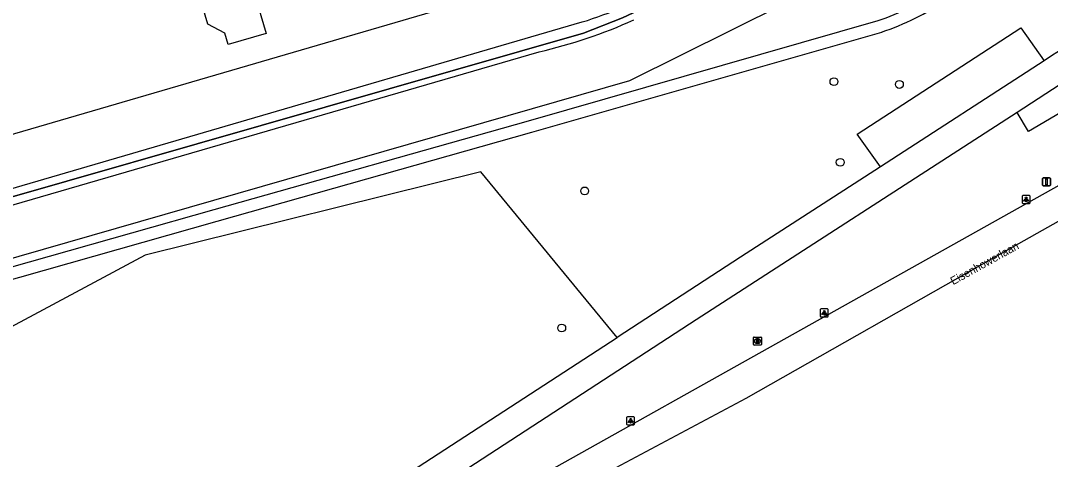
# Model space of a CAD drawing. Extents: x 162417 to 163721, y 384268 to 385416.
# Drawn here: x 163527.9 to 163656.6, y 384656 to 384710.8 of the extents above; entities that cross this region are included whole.
import ezdxf

# ---------------------------------------------------------------- set-up
doc = ezdxf.new("R2010")
doc.units = 0
for name, color, linetype in [('IMGEO_Berm_groen', 7, 'Continuous'), ('IMGEO_Boom', 7, 'Continuous'), ('IMGEO_Fietspad_gesloten', 7, 'Continuous'), ('IMGEO_Groenvoorziening', 7, 'Continuous'), ('IMGEO_Hek', 7, 'Continuous'), ('IMGEO_Lichtpunt', 7, 'Continuous'), ('IMGEO_Openbare_ruimte_label', 7, 'Continuous'), ('IMGEO_Pand', 7, 'Continuous'), ('IMGEO_Rijbaan_regionaal_gesloten', 7, 'Continuous'), ('IMGEO_Rioolput', 7, 'Continuous'), ('IMGEO_Verkeersbordpaal', 7, 'Continuous'), ('IMGEO_Voetpad_halfverhard', 7, 'Continuous')]:
    doc.layers.add(name, color=color, linetype=linetype)

msp = doc.modelspace()

# ---------------------------------------------------------------- linework, layer by layer
at = {"layer": 'IMGEO_Berm_groen'}
for points in [[(163636.08, 384719.27), (163604, 384703.28), (163500, 384673.38), (163486.57, 384669.52)], [(163635.32, 384692.54), (163632.43, 384696.61), (163652.86, 384709.89), (163655.79, 384705.79)], [(163664.22, 384696.03), (163661.73, 384697.06), (163660.42, 384699.09), (163658.56, 384699.74), (163653.81, 384696.96), (163652.42, 384699.34)], [(163602.43, 384671.19), (163585.43, 384691.92), (163543.48, 384681.47), (163520.83, 384669.35), (163503.83, 384668.37), (163474.17, 384657.02)]]:
    msp.add_lwpolyline(points, dxfattribs=at)
at = {"layer": 'IMGEO_Boom'}
for centre in [(163629.52, 384703.18), (163637.7, 384702.83), (163630.31, 384693.1), (163598.39, 384689.52), (163595.52, 384672.38)]:
    msp.add_circle(centre, 0.489, dxfattribs=at)
at = {"layer": 'IMGEO_Fietspad_gesloten'}
for points in [[(163655.79, 384705.79), (163635.32, 384692.54)], [(163658.62, 384703.35), (163652.42, 384699.34)], [(163652.42, 384699.34), (163612.31, 384673.4), (163573.18, 384647.9)], [(163635.32, 384692.54), (163617.87, 384681.24), (163602.43, 384671.19)], [(163569.27, 384649.61), (163602.43, 384671.19)]]:
    msp.add_lwpolyline(points, dxfattribs=at)
msp.add_arc((163902.99, 384327.73), 451.7, 120.644, 123.1782, dxfattribs=at)
at = {"layer": 'IMGEO_Groenvoorziening'}
for points in [[(163479.99, 384678.63), (163482.27, 384677.58), (163485.38, 384676.9), (163598.25, 384709.25), (163603.1, 384711.17), (163606.41, 384712.68), (163633.3, 384725.96), (163635.85, 384727.39), (163637.93, 384729.67), (163639.51, 384732.28), (163640.7, 384734.99), (163641.37, 384737.7), (163641.59, 384740.63), (163640.91, 384743.64), (163639.92, 384746.47), (163638.65, 384749.12), (163632.71, 384760.4)], [(163580.36, 384712.21), (163500, 384688.72), (163484.24, 384684.11), (163467.14, 384691.23)], [(163479.99, 384678.63), (163480.35, 384679.4), (163485.5, 384677.78), (163500, 384682.01), (163598.07, 384710.64)], [(163479.99, 384678.63), (163479.72, 384678.02), (163486.22, 384675.93), (163500, 384679.94), (163592.68, 384706.91)]]:
    msp.add_lwpolyline(points, dxfattribs=at)
for centre, radius, start, end in [((163583.73, 384757.52), 49.03, 287.0058, 299.8324), ((163578.56, 384768.31), 63.01, 282.9534, 294.3172)]:
    msp.add_arc(centre, radius, start, end, dxfattribs=at)
at = {"layer": 'IMGEO_Hek'}
msp.add_lwpolyline([(163632.71, 384760.4), (163638.65, 384749.12), (163639.92, 384746.47), (163640.91, 384743.64), (163641.59, 384740.63), (163641.37, 384737.7), (163640.7, 384734.99), (163639.51, 384732.28), (163637.93, 384729.67), (163635.85, 384727.39), (163633.3, 384725.96), (163606.41, 384712.68), (163603.1, 384711.17), (163598.25, 384709.25), (163485.38, 384676.9), (163482.27, 384677.58), (163479.99, 384678.63)], dxfattribs=at)
at = {"layer": 'IMGEO_Lichtpunt'}
for p, q in [((163653.03, 384688.85), (163653.03, 384688.04)), ((163653.03, 384688.85), (163653.03, 384688.04)), ((163653.94, 384688.95), (163653.13, 384688.95)), ((163653.94, 384688.95), (163653.13, 384688.95)), ((163653.13, 384687.95), (163653.94, 384687.95)), ((163653.13, 384687.95), (163653.94, 384687.95)), ((163654.03, 384688.04), (163654.03, 384688.85)), ((163654.03, 384688.04), (163654.03, 384688.85)), ((163627.81, 384674.68), (163627.81, 384673.87)), ((163627.81, 384674.68), (163627.81, 384673.87)), ((163628.71, 384674.78), (163627.91, 384674.78)), ((163628.71, 384674.78), (163627.91, 384674.78)), ((163627.91, 384673.78), (163628.71, 384673.78)), ((163627.91, 384673.78), (163628.71, 384673.78)), ((163628.81, 384673.87), (163628.81, 384674.68)), ((163628.81, 384673.87), (163628.81, 384674.68)), ((163603.62, 384661.19), (163603.62, 384660.38)), ((163603.62, 384661.19), (163603.62, 384660.38)), ((163604.52, 384661.28), (163603.72, 384661.28)), ((163604.52, 384661.28), (163603.72, 384661.28)), ((163604.62, 384660.38), (163604.62, 384661.19)), ((163604.62, 384660.38), (163604.62, 384661.19)), ((163603.72, 384660.29), (163604.52, 384660.29)), ((163603.72, 384660.29), (163604.52, 384660.29))]:
    msp.add_line(p, q, dxfattribs=at)
for points in [[(163653.41, 384688.51), (163653.45, 384688.49), (163653.26, 384688.22), (163653.22, 384688.25), (163653.41, 384688.51)], [(163653.51, 384688.47), (163653.56, 384688.47), (163653.56, 384688.14), (163653.51, 384688.14), (163653.51, 384688.47)], [(163653.62, 384688.49), (163653.66, 384688.51), (163653.84, 384688.25), (163653.81, 384688.22), (163653.62, 384688.49)], [(163628.19, 384674.34), (163628.22, 384674.32), (163628.04, 384674.05), (163628, 384674.08), (163628.19, 384674.34)], [(163628.29, 384674.3), (163628.34, 384674.3), (163628.34, 384673.97), (163628.29, 384673.97), (163628.29, 384674.3)], [(163628.4, 384674.32), (163628.44, 384674.34), (163628.62, 384674.08), (163628.58, 384674.05), (163628.4, 384674.32)], [(163604, 384660.85), (163604.03, 384660.82), (163603.85, 384660.56), (163603.81, 384660.59), (163604, 384660.85)], [(163604.1, 384660.8), (163604.14, 384660.8), (163604.14, 384660.48), (163604.1, 384660.48), (163604.1, 384660.8)], [(163604.21, 384660.82), (163604.25, 384660.85), (163604.43, 384660.59), (163604.39, 384660.56), (163604.21, 384660.82)]]:
    msp.add_lwpolyline(points, dxfattribs=at)
for centre in [(163653.53, 384688.65), (163628.31, 384674.48), (163604.12, 384660.99)]:
    msp.add_circle(centre, 0.0994, dxfattribs=at)
for centre, start, end in [((163653.13, 384688.85), 90, 180), ((163653.13, 384688.85), 90, 180), ((163653.13, 384688.04), 180, 270), ((163653.13, 384688.04), 180, 270), ((163653.94, 384688.85), 0, 90), ((163653.94, 384688.85), 0, 90), ((163653.94, 384688.04), 270, 0), ((163653.94, 384688.04), 270, 360), ((163627.91, 384674.68), 90, 180), ((163627.91, 384674.68), 90, 180), ((163627.91, 384673.87), 180, 270), ((163627.91, 384673.87), 180, 270), ((163628.71, 384674.68), 0, 90), ((163628.71, 384674.68), 0, 90), ((163628.71, 384673.87), 270, 0), ((163628.71, 384673.87), 270, 360), ((163603.72, 384661.19), 90, 180), ((163603.72, 384661.19), 90, 180), ((163604.52, 384661.19), 0, 90), ((163604.52, 384661.19), 0, 90), ((163603.72, 384660.38), 180, 270), ((163603.72, 384660.38), 180, 270), ((163604.52, 384660.38), 270, 0), ((163604.52, 384660.38), 270, 360)]:
    msp.add_arc(centre, 0.0946, start, end, dxfattribs=at)
at = {"layer": 'IMGEO_Pand'}
msp.add_lwpolyline([(163558.58, 384709.21), (163553.85, 384707.81), (163553.43, 384709.23), (163551.32, 384710.37), (163549.23, 384717.44), (163550.38, 384719.54), (163549.6, 384722.2), (163545.76, 384721.06), (163544.39, 384721.8), (163541.55, 384731.41), (163537.9, 384730.34), (163537.06, 384730.79), (163536.81, 384731.65), (163530.59, 384729.81), (163527.75, 384739.41), (163536.38, 384741.97), (163536.69, 384740.92), (163539.51, 384741.75), (163539.25, 384742.81), (163547.89, 384745.38), (163558.58, 384709.21)], dxfattribs=at)
at = {"layer": 'IMGEO_Rijbaan_regionaal_gesloten'}
for points in [[(163698.75, 384708.85), (163688.73, 384703.3), (163649.64, 384681.23), (163618.53, 384663.57), (163596.05, 384651.58), (163528.5, 384613.59), (163468.25, 384579.24), (163409.89, 384545.98), (163340.63, 384506.16), (163340.62, 384506.15), (163245.34, 384450.73), (163192.96, 384420.03), (163150.61, 384395.07), (163132.36, 384384.34), (163123.09, 384378.89)], [(163557.44, 384634.06), (163659.74, 384691.41)]]:
    msp.add_lwpolyline(points, dxfattribs=at)
at = {"layer": 'IMGEO_Rioolput'}
for p, q in [((163619.47, 384670.33), (163619.47, 384671.18)), ((163619.54, 384671.25), (163620.39, 384671.25)), ((163620.47, 384671.18), (163620.47, 384670.33)), ((163620.39, 384670.25), (163619.54, 384670.25)), ((163619.98, 384670.47), (163619.95, 384670.47)), ((163619.96, 384671.03), (163619.98, 384671.03))]:
    msp.add_line(p, q, dxfattribs=at)
for points in [[(163619.47, 384670.33), (163619.47, 384671.18)], [(163619.54, 384671.25), (163620.39, 384671.25)], [(163620.47, 384671.18), (163620.47, 384670.33)], [(163620.39, 384670.25), (163619.54, 384670.25)], [(163620.06, 384670.95), (163619.8, 384670.95), (163619.8, 384670.55)], [(163619.8, 384670.55), (163619.93, 384670.55), (163619.93, 384670.72), (163619.94, 384670.72)], [(163619.98, 384670.87), (163619.93, 384670.87), (163619.93, 384670.79)], [(163619.93, 384670.79), (163619.98, 384670.79)], [(163619.99, 384670.69), (163620.06, 384670.55), (163620.2, 384670.55), (163620.13, 384670.68)]]:
    msp.add_lwpolyline(points, dxfattribs=at)
for centre, radius, start, end in [((163619.54, 384671.18), 0.0765, 91.552, 178.448), ((163619.54, 384671.18), 0.0765, 91.552, 178.448), ((163620.39, 384671.18), 0.0765, 1.552, 88.448), ((163620.39, 384671.18), 0.0765, 1.552, 88.448), ((163619.54, 384670.33), 0.0765, 181.552, 268.448), ((163619.54, 384670.33), 0.0765, 181.552, 268.448), ((163619.94, 384670.66), 0.0533, 26.0293, 88.6989), ((163619.99, 384670.78), 0.0964, 77.0061, 93.1865), ((163619.96, 384670.98), 0.19, 274.7715, 282.9687), ((163620, 384670.83), 0.0378, 276.6634, 79.6772), ((163620.06, 384670.84), 0.109, 350.3612, 89.416), ((163620.05, 384670.84), 0.112, 277.5842, 350.9817), ((163620.04, 384670.63), 0.108, 29.5134, 73.7905), ((163620.39, 384670.33), 0.0765, 271.552, 358.448), ((163620.39, 384670.33), 0.0765, 271.552, 358.448)]:
    msp.add_arc(centre, radius, start, end, dxfattribs=at)
for centre, major_axis, ratio, start_param, end_param in [((163619.95, 384670.75), (-0.387, 0.002), 0.722429, 4.712389, 7.853982), ((163619.98, 384670.75), (-0.39, 0.002), 0.717154, 1.570796, 4.712389)]:
    msp.add_ellipse(centre, major_axis=major_axis, ratio=ratio, start_param=start_param, end_param=end_param, dxfattribs=at)
at = {"layer": 'IMGEO_Verkeersbordpaal'}
for p, q in [((163655.57, 384690.26), (163655.57, 384691.06)), ((163655.57, 384691.06), (163655.57, 384690.26)), ((163655.67, 384691.16), (163656.46, 384691.16)), ((163656.46, 384691.16), (163655.67, 384691.16)), ((163656.56, 384691.06), (163656.56, 384690.26)), ((163656.56, 384690.26), (163656.56, 384691.06)), ((163656.46, 384690.16), (163655.67, 384690.16)), ((163655.67, 384690.16), (163656.46, 384690.16))]:
    msp.add_line(p, q, dxfattribs=at)
msp.add_lwpolyline([(163655.99, 384691.04), (163656.14, 384691.04), (163656.14, 384690.29), (163655.99, 384690.29), (163655.99, 384691.04)], dxfattribs=at)
for centre, start, end in [((163655.67, 384691.06), 90, 180), ((163655.67, 384691.06), 90, 180), ((163656.46, 384691.06), 0, 90), ((163656.46, 384691.06), 360, 90), ((163655.67, 384690.26), 180, 270), ((163655.67, 384690.26), 180, 270), ((163656.46, 384690.26), 270, 0), ((163656.46, 384690.26), 270, 0)]:
    msp.add_arc(centre, 0.1, start, end, dxfattribs=at)
at = {"layer": 'IMGEO_Voetpad_halfverhard'}
for points in [[(163487.79, 384668.92), (163500, 384672.41), (163521.19, 384678.45), (163552.08, 384687.19), (163591.37, 384698.3), (163635.05, 384710.81)], [(163488.15, 384667.47), (163500, 384670.85), (163521.6, 384677.01), (163552.49, 384685.75), (163591.78, 384696.86), (163635.49, 384709.38)]]:
    msp.add_lwpolyline(points, dxfattribs=at)
for centre, radius, start, end in [((163626.07, 384738.11), 28.74, 288.2022, 305.2998), ((163626.05, 384738.15), 30.28, 288.1544, 305.2825)]:
    msp.add_arc(centre, radius, start, end, dxfattribs=at)

# ---------------------------------------------------------------- texts
at = {"layer": 'IMGEO_Openbare_ruimte_label'}
msp.add_text('Eisenhowerlaan', height=1, rotation=29.0268, dxfattribs=at).set_placement((163644.41, 384677.73))

doc.saveas('drawing.dxf')
